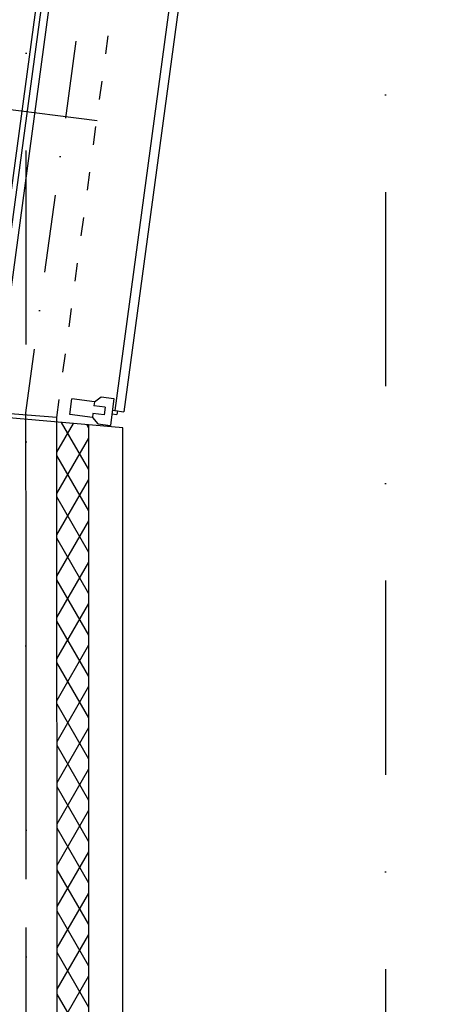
# Model space of a CAD drawing. Header units: millimetres. Extents: x -32221 to 212500, y 31663 to 93766.
# Tile 261 of 340: x 89046 to 90451, y 34673 to 37892. Entities that reach past the tile are written whole.
import ezdxf

# ---------------------------------------------------------------- set-up
doc = ezdxf.new("R2010")
doc.units = ezdxf.units.MM
doc.linetypes.add('DASHDOTX2', pattern=[50.8, 25.4, -12.7, 0, -12.7])
doc.linetypes.add('GCAD_ISO03W100', pattern=[30, 12, -18])
doc.layers.add('osie', color=250, linetype='Continuous')
doc.layers.add('Sciany', color=250, linetype='Continuous')

msp = doc.modelspace()

# ---------------------------------------------------------------- hatches: boundary and pattern name
at = {"layer": 'Sciany', "transparency": 33554687}
h = msp.add_hatch(dxfattribs=at)
h.set_pattern_fill('DIAMONDS', color=256, scale=21.298246, angle=360, style=0)
h.set_pattern_definition([(60, (74679.455, 27072.76), (-58.56231, 33.81097), []), (120, (74679.455, 27072.76), (-58.56231, -33.81097), [])])
h.paths.add_polyline_path([(88656.625, 62052.787), (79453.975, 62062.25), (79453.975, 61960.019), (88656.519, 61950.599)])
h.paths.add_polyline_path([(90450.502, 59450.093), (90442.433, 62050.95), (89849.325, 62051.56), (89849.219, 61949.228), (90340.202, 61948.719), (90347.912, 59463.521)])
h.paths.add_polyline_path([(89271.837, 47649.75), (89271.837, 50675.258), (89166.831, 50684.438), (89169.606, 47649.62)])
h.paths.add_polyline_path([(90134.206, 47841.043), (90143.718, 47841.033), (90340.202, 47840.829), (90347.912, 45355.632), (90450.502, 45342.204), (90442.433, 47943.061), (90152.927, 47943.33), (90134.217, 47943.347), (90134.251, 47884.562)])
h.paths.add_polyline_path([(79426.116, 33439.499), (89271.837, 33439.499), (89271.837, 36567.368), (89166.831, 36576.548), (89169.606, 33541.73), (79426.206, 33529.807)])

# ---------------------------------------------------------------- linework, layer by layer
at = {"layer": 'osie', "linetype": 'DASHDOTX2', "ltscale": 25}
for p, q in [((89067.244, 33019.002), (89067.244, 62730.045)), ((90241.854, 62730.045), (90241.854, 33019.002))]:
    msp.add_line(p, q, dxfattribs=at)
at = {"layer": 'osie', "linetype": 'DASHDOTX2', "ltscale": 20}
msp.add_line((89064.91, 36606.259), (89067.244, 33651.398), dxfattribs=at)
at = {"layer": 'Sciany'}
for p, q in [((88918.777, 36597.653), (90107.889, 45387.049)), ((88935.662, 36595.368), (90124.928, 45384.931)), ((88963.002, 36606.82), (90150.255, 45381.504)), ((89599.863, 38416.657), (89356.839, 36613.927)), ((89629.413, 38412.674), (89386.389, 36609.944)), ((89298.494, 37560.954), (86260.94, 37947.777)), ((89209.189, 36600.954), (89215.646, 36651.66)), ((89289.712, 36642.228), (89215.646, 36651.66)), ((89289.712, 36642.228), (89288.098, 36629.552)), ((89289.712, 36642.228), (89311.999, 36658.445)), ((89311.999, 36658.445), (89353.251, 36653.191)), ((89353.251, 36653.191), (89342.018, 36564.984)), ((89166.818, 36590.565), (88963.002, 36606.82)), ((89283.255, 36591.522), (89209.189, 36600.954)), ((89284.869, 36604.199), (89283.255, 36591.522)), ((89321.902, 36599.483), (89284.869, 36604.199)), ((89325.13, 36624.836), (89288.098, 36629.552)), ((89325.13, 36624.836), (89321.902, 36599.483)), ((89346.881, 36603.172), (89363.783, 36601.02)), ((89348.388, 36615.004), (89365.29, 36612.851)), ((89356.839, 36613.927), (89386.389, 36609.944)), ((89365.29, 36612.851), (89363.783, 36601.02)), ((89382.588, 36557.685), (88961.823, 36594.472)), ((89169.606, 33541.73), (89166.818, 36590.565)), ((89283.255, 36591.522), (89300.766, 36570.238)), ((89300.766, 36570.238), (89342.018, 36564.984)), ((89271.837, 33439.499), (89271.837, 36567.368)), ((89382.588, 33328.748), (89382.588, 36557.685))]:
    msp.add_line(p, q, dxfattribs=at)
at = {"layer": 'Sciany', "linetype": 'DASHDOTX2', "ltscale": 10}
msp.add_line((90248.958, 45374.804), (89064.91, 36606.259), dxfattribs=at)
at = {"layer": 'Sciany', "linetype": 'GCAD_ISO03W100', "ltscale": 5}
msp.add_line((89166.818, 36590.565), (90347.914, 45354.992), dxfattribs=at)

doc.saveas('drawing.dxf')
